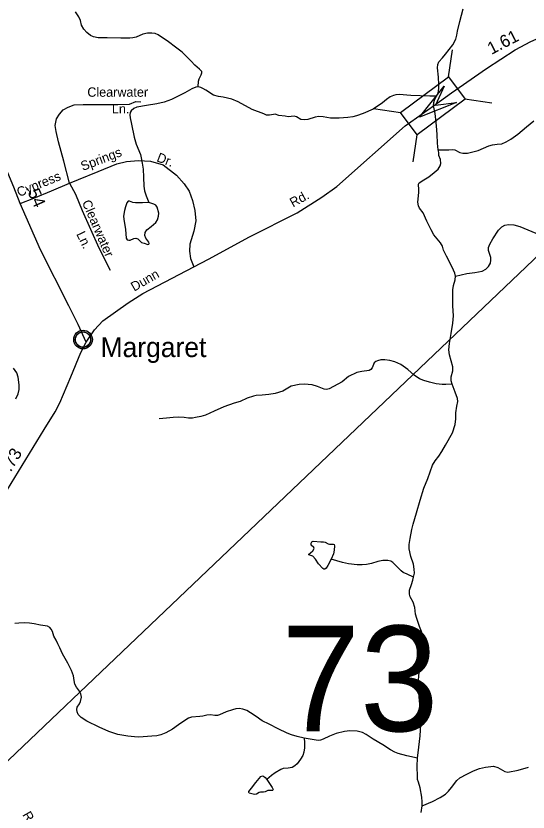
# Model space of a CAD drawing. Extents: x 2126262 to 2293712, y 749403 to 919119.
# Drawn here: x 2229493 to 2234672, y 827636 to 835686 of the extents above; entities that cross this region are included whole.
import ezdxf

# ---------------------------------------------------------------- set-up
doc = ezdxf.new("R2010")
doc.units = 0
for name, color, linetype in [('Exist Civil Demographics Community CELL', 7, 'Continuous'), ('Exist Civil Demographics Community Label', 7, 'Continuous'), ('Exist Hydrographic Creek Single Shore', 7, 'Continuous'), ('Exist Hydrographic Misc Water Feature', 7, 'Continuous'), ('Exist Hydrographic Pond Under 1500 Sq Ft', 7, 'Continuous'), ('Exist Road Non-System Type 51', 7, 'Continuous'), ('Exist Road Non-System Type 51 Label', 7, 'Continuous'), ('Exist Road Secondary Mileage Hundredths English Label', 7, 'Continuous'), ('Exist Road Secondary Structure Standard Bridge Attributed CELL', 7, 'Continuous'), ('Exist Road Secondary Structure Standard Bridge CELL', 7, 'Continuous'), ('Exist Road Secondary Structure Standard Bridge Number Label', 7, 'Continuous'), ('Exist Road Secondary Type 51 Attributed', 7, 'Continuous'), ('Exist Road Secondary Type 51 Label', 7, 'Continuous'), ('Exist Utilities Electrical Transmission Line', 7, 'Continuous')]:
    doc.layers.add(name, color=color, linetype=linetype)

msp = doc.modelspace()

# ---------------------------------------------------------------- linework, layer by layer
at = {"layer": 'Exist Civil Demographics Community CELL'}
msp.add_lwpolyline([(2230094.2, 832426.1), (2230095.2, 832431.7), (2230097, 832438.2), (2230099.9, 832445.4), (2230102.8, 832451.2), (2230106.1, 832456.9), (2230109.9, 832462), (2230113.9, 832466.4), (2230118.5, 832471), (2230124, 832475.6), (2230129.4, 832479.3), (2230134.3, 832482.1), (2230139.3, 832484.6), (2230144.8, 832486.9), (2230150.4, 832488.7), (2230154.8, 832489.8), (2230159.6, 832490.6), (2230163.7, 832491.3), (2230170.1, 832491.6), (2230174.5, 832491.5), (2230180.2, 832491.2), (2230185.1, 832490.5), (2230190, 832489.5), (2230195, 832488.1), (2230200.2, 832486.1), (2230206.8, 832483.2), (2230213.1, 832479.7), (2230218.2, 832476.2), (2230223.3, 832472.2), (2230226.6, 832469), (2230230.8, 832464.6), (2230234.6, 832460), (2230237.7, 832455.4), (2230240.8, 832450.4), (2230243.3, 832445.2), (2230245.3, 832440.2), (2230246.9, 832435.2), (2230248.2, 832430.6), (2230249.3, 832424.5), (2230249.9, 832419.8), (2230250.1, 832413.8), (2230250, 832408), (2230249.4, 832402.3), (2230248.5, 832396.9), (2230246.8, 832390.7), (2230244.9, 832384.9), (2230242.6, 832379.8), (2230239.5, 832373.8), (2230236.2, 832368.5), (2230232.7, 832363.8), (2230228.5, 832359), (2230223.2, 832354.1), (2230218.2, 832350), (2230213.2, 832346.5), (2230208.9, 832344), (2230202.1, 832340.8), (2230194.9, 832338.1), (2230189, 832336.6), (2230182.4, 832335.3), (2230177.9, 832334.8), (2230173.4, 832334.6), (2230167.9, 832334.6), (2230163.6, 832335), (2230157.9, 832335.7), (2230152, 832337), (2230147.4, 832338.3), (2230142.3, 832340.2), (2230137.7, 832342.2), (2230133.8, 832344.4), (2230127, 832348.5), (2230121.4, 832352.8), (2230116.5, 832357.3), (2230112, 832362.1), (2230108.8, 832366.1), (2230105.8, 832370.3), (2230101.8, 832377.4), (2230100, 832380.9), (2230098.3, 832384.9), (2230095.7, 832393.1), (2230094.2, 832400.2), (2230093.5, 832405.3), (2230093.2, 832411.6), (2230093.1, 832416.3), (2230093.7, 832422.8)], close=True, dxfattribs=at)
for centre, radius in [((2230171.8, 832413.7), 94.3), ((2230171.5, 832413.9), 76.7)]:
    msp.add_circle(centre, radius, dxfattribs=at)
at = {"layer": 'Exist Hydrographic Creek Single Shore'}
for points in [[(2233747.4, 834874.3), (2233761.3, 834904.3), (2233771.1, 834952.1), (2233771.1, 834993.4), (2233766.8, 835066.2), (2233755.9, 835162.9), (2233758.1, 835194.4), (2233767.8, 835221.5), (2233808, 835262.8), (2233837.3, 835298), (2233911.1, 835394.7), (2233940.5, 835450.1), (2233950.2, 835492.4), (2233958.9, 835533.7), (2233982.8, 835628.8), (2234016.4, 835757)], [(2233763.9, 834330.9), (2233756.1, 834399.1), (2233751.8, 834486), (2233745.3, 834575.6), (2233733.3, 834698.4), (2233714, 834777.6), (2233717.8, 834810.8), (2233729.2, 834843.8), (2233747.4, 834874.3)], [(2233937.4, 833055.7), (2233931.1, 833085.6), (2233905.1, 833145.4), (2233847.5, 833258.4), (2233817.1, 833318.1), (2233805.2, 833358.3), (2233787.8, 833393.5), (2233720.5, 833471.7), (2233691.2, 833523.8), (2233648.9, 833611.8), (2233609.8, 833693.8), (2233573.9, 833742.7), (2233563.1, 833767.7), (2233557.7, 833804.6), (2233566.3, 833900.2), (2233566.3, 833929.5), (2233563.1, 833984.9), (2233571.8, 833998), (2233617.4, 834028.4), (2233668.4, 834061), (2233723.8, 834103.3), (2233761.8, 834138.1), (2233784.6, 834169.1), (2233790, 834195.1), (2233785.6, 834234.2), (2233770.4, 834275.5), (2233768.3, 834305.9), (2233763.9, 834330.9)], [(2233903.5, 831962.6), (2233895.1, 831995.1), (2233895.1, 832037.4), (2233911.4, 832097.2), (2233911.4, 832137.9), (2233895.1, 832198.7), (2233876.6, 832259.6), (2233870.1, 832310.6), (2233877.7, 832374.7), (2233895.1, 832475.7), (2233912.4, 832578.3), (2233919, 832655.4), (2233910.3, 832754.2), (2233911.4, 832834.6), (2233910.3, 832915.5), (2233917.9, 832960.1), (2233935.2, 833017.6), (2233937.4, 833055.7)], [(2233514.1, 830011.7), (2233523.6, 830051.4), (2233521.4, 830093.7), (2233513.8, 830142.6), (2233487.8, 830220.8), (2233470.4, 830297.9), (2233470.4, 830340.3), (2233480.2, 830403.3), (2233495.4, 830492.7), (2233510.6, 830545.9), (2233544.2, 830662.2), (2233580, 830791), (2233618, 830912.6), (2233657.1, 831009.3), (2233707, 831143.4), (2233730.9, 831187.9), (2233770, 831235.7), (2233800.4, 831281.3), (2233837.3, 831346.5), (2233909, 831472.1), (2233936.1, 831553.5), (2233942.6, 831613.3), (2233941.5, 831673), (2233951.3, 831741), (2233962.2, 831788.8), (2233957.8, 831818.1), (2233935, 831882.2), (2233903.5, 831962.6)], [(2233553, 828180.6), (2233566.2, 828292.7), (2233579.3, 828406.7), (2233586.9, 828523.5), (2233585.8, 828584.3), (2233579.3, 828688.6), (2233569.5, 828800.5), (2233565.2, 828960.6), (2233568.4, 829020.3), (2233578.2, 829070.1), (2233611.8, 829138.5), (2233629.2, 829186.3), (2233640.1, 829230.8), (2233641.1, 829277.5), (2233631.4, 829339.5), (2233595.6, 829461.5), (2233574.9, 829512.6), (2233545.6, 829595.2), (2233534.8, 829638.6), (2233527.2, 829703.8), (2233509.8, 829758.6), (2233478.3, 829814), (2233472.9, 829841.2), (2233474, 829881.4), (2233494.6, 829937.9), (2233505.4, 829982.4), (2233514.1, 830011.7)], [(2233601.8, 827698.4), (2233601.9, 827741.2), (2233597.5, 827786.8), (2233581.2, 827882.4), (2233562.8, 827937.8), (2233555.2, 827964.9), (2233553, 827993.2), (2233548.7, 828101.3), (2233553, 828180.6)], [(2233601.8, 827698.4), (2233704.9, 827741.8), (2233784.2, 827783.1), (2233838.4, 827817.8), (2233868.8, 827849.3), (2233899.2, 827886.3), (2233952.4, 827955.8), (2233981.7, 827983), (2234053.4, 828021), (2234118.5, 828053.6), (2234180.4, 828077.5), (2234240.1, 828089.4), (2234320.9, 828099.7), (2234367.6, 828087.8), (2234438.1, 828045.4), (2234466.3, 828040), (2234571.7, 828059.5), (2234675.9, 828088.9)], [(2233590.9, 827633.2), (2233601.8, 827698.4)]]:
    msp.add_lwpolyline(points, dxfattribs=at)
at = {"layer": 'Exist Hydrographic Misc Water Feature'}
for points in [[(2231336.5, 834969.3), (2231340.9, 835027.9), (2231346.3, 835051.8), (2231366.9, 835089.9), (2231373.4, 835109.4), (2231372.3, 835123.1), (2231349.5, 835148.1), (2231303.9, 835187.2), (2231264.9, 835228.5), (2231174.8, 835318.6), (2231106.9, 835371.3), (2231035.3, 835425.6), (2230932.1, 835496.2), (2230901.7, 835508.2), (2230867, 835512.5), (2230822.5, 835510.3), (2230776.9, 835500.6), (2230707.4, 835472.3), (2230677, 835463.6), (2230645.5, 835460.4), (2230554.3, 835462.5), (2230414.9, 835463.6), (2230323.7, 835464.7), (2230278.1, 835474.5), (2230245.6, 835488.6), (2230210.8, 835517.9), (2230181.5, 835552.7), (2230157.6, 835591.8), (2230146.8, 835640.7), (2230129.4, 835677.6), (2230096.9, 835728.7)], [(2231336.5, 834969.3), (2231312.7, 834964.5), (2231272.6, 834950.4), (2231200.9, 834910.2), (2231066.3, 834841.8), (2230992.5, 834814.6), (2230918.7, 834796.1), (2230813.9, 834780.9), (2230716.2, 834764.6), (2230684.7, 834750.5), (2230657.6, 834727.7), (2230648.9, 834710.3), (2230645.6, 834686.4), (2230648.9, 834656), (2230663, 834591.9), (2230688, 834461.3), (2230709.7, 834390.6), (2230752, 834285.3), (2230758.5, 834252.7), (2230768.3, 834198.4), (2230780.2, 834137.2), (2230782.4, 834054.7), (2230786.8, 833964.5), (2230794.4, 833917.8), (2230810.6, 833868.9), (2230837.8, 833799.4)], [(2233747.4, 834874.3), (2233680.1, 834875), (2233485.8, 834881.5), (2233368.6, 834890.2), (2233333.8, 834889.1), (2233311, 834881.5), (2233277.4, 834868.5), (2233240.5, 834842.4), (2233198.9, 834807.7), (2233105.5, 834744.7), (2233005.6, 834699), (2232937.2, 834675.1), (2232901.4, 834665.4), (2232850.4, 834659.9), (2232762.8, 834652.6), (2232673.8, 834653.7), (2232598.9, 834665.7), (2232556.5, 834667.9), (2232517.4, 834661.3), (2232444.7, 834639.6), (2232406.7, 834635.3), (2232374.1, 834640.7), (2232331.8, 834666.8), (2232307.9, 834674.4), (2232244.9, 834666.8), (2232215.6, 834671.1), (2232152.3, 834678.7), (2232115.4, 834691.8), (2232098.1, 834690.7), (2232056.8, 834682), (2232027.5, 834682), (2232001.4, 834696.1), (2231883.1, 834741.7), (2231742, 834818.8), (2231677.4, 834844.4), (2231589.5, 834863.9), (2231540.6, 834870.4), (2231490.7, 834885.6), (2231413.6, 834935.6), (2231383.2, 834954.1), (2231362.6, 834962.8), (2231336.5, 834969.3)], [(2233763.9, 834330.9), (2233807.4, 834333.1), (2233871.4, 834330.9), (2233911.6, 834336.3), (2233930, 834333.1), (2233983.2, 834303.7), (2234012.5, 834297.2), (2234058.1, 834299.4), (2234166.7, 834326.6), (2234274.2, 834373.3), (2234313.2, 834383), (2234359.9, 834388.5), (2234407.3, 834394.6), (2234451.8, 834411.9), (2234497.4, 834441.3), (2234567.9, 834490.1), (2234657, 834565.1), (2234729.7, 834624.8)], [(2233937.4, 833055.7), (2234054.2, 833082.5), (2234132.4, 833093.4), (2234207.3, 833106.4), (2234244.2, 833125.9), (2234271.3, 833152), (2234290.9, 833186.8), (2234296.3, 833216.1), (2234295.2, 833243.3), (2234272.4, 833316), (2234272.4, 833344.3), (2234285.5, 833379), (2234316.9, 833432.3), (2234373.4, 833519.8), (2234404.9, 833554.6), (2234437.4, 833572), (2234473.3, 833576.3), (2234527.5, 833573), (2234587.3, 833556.7), (2234751.7, 833488.3)], [(2233903.5, 831962.6), (2233840.6, 831959.9), (2233803.7, 831959.9), (2233742.9, 831967.5), (2233676.6, 831983.8), (2233619.1, 832000.1), (2233573.5, 832017.5), (2233521.4, 832053.3), (2233455.2, 832109.8), (2233384.2, 832160.8), (2233325.6, 832188), (2233275.6, 832203.2), (2233223.5, 832209.7), (2233182.3, 832208.6), (2233149.7, 832199.9), (2233133.4, 832192.3), (2233117.1, 832178.2), (2233096.5, 832128.2), (2233082.4, 832109.8), (2233063.9, 832101.1), (2232990.1, 832092.4), (2232941.3, 832079.4), (2232855.5, 832040.3), (2232790.4, 831988.1), (2232749.8, 831964.2), (2232659.7, 831915.3), (2232632.5, 831909.9), (2232609.7, 831912.1), (2232541.3, 831939.2), (2232487, 831955.5), (2232406.7, 831964.2), (2232356.8, 831959.9), (2232276.4, 831942.5), (2232192.2, 831891.4), (2232112.9, 831867.5), (2232048.9, 831859.9), (2231982.7, 831851.3), (2231923, 831848.4), (2231895.8, 831841.9), (2231831.8, 831821.3), (2231761.2, 831788.7), (2231700.9, 831770.2), (2231594.6, 831733.3), (2231499, 831689.8), (2231454.5, 831669.2), (2231411.1, 831650.7), (2231362.2, 831636.6), (2231309, 831624.7), (2231280.3, 831619.2), (2231236.8, 831619.2), (2231193.4, 831625.8), (2231133.7, 831627.9), (2231081.6, 831626.8), (2231016.5, 831618.2), (2230941.6, 831612.7)], [(2233514.1, 830011.7), (2233447.9, 830040.5), (2233409.9, 830059), (2233387.1, 830075.3), (2233340.4, 830122), (2233303.5, 830160), (2233284, 830173), (2233252.5, 830181.7), (2233202.6, 830179.5), (2233151.5, 830169.8), (2233088.2, 830151.3), (2233039.4, 830140.4), (2232994.9, 830136.1), (2232943.9, 830137.2), (2232857, 830145.9), (2232794, 830158.9), (2232680.1, 830192.6)], [(2232406.5, 828382.1), (2232336.7, 828400.6), (2232279.2, 828416.9), (2232236.8, 828433.2), (2232145.6, 828477.8), (2232053.4, 828524.5), (2231981.7, 828559.2), (2231920.9, 828601.6), (2231866.6, 828640.7), (2231828.1, 828663.1), (2231789, 828676.1), (2231749.9, 828682.6), (2231717.4, 828681.5), (2231681.5, 828670.7), (2231619.6, 828648.9), (2231552.3, 828619.6), (2231532.8, 828614.2), (2231504.6, 828614.2), (2231459, 828618.5), (2231422.1, 828617.4), (2231383, 828607.7), (2231352.6, 828601.1), (2231269, 828594.6), (2231239.7, 828585.9), (2231201.7, 828562), (2231137.6, 828519.7), (2231076.4, 828475.6), (2231008, 828438.6), (2230957, 828418), (2230919, 828408.2), (2230869.1, 828402.8), (2230736.6, 828395.2), (2230693.2, 828397.4), (2230623.7, 828405), (2230524.5, 828422.4), (2230433.3, 828451.7), (2230333.4, 828495.1), (2230208.6, 828557), (2230154.3, 828591.8), (2230122.8, 828623.3), (2230110.9, 828649.4), (2230107.6, 828672.2), (2230112, 828697.5), (2230135.8, 828731.2), (2230147.8, 828755.1), (2230155.4, 828798.5), (2230148.9, 828833.3), (2230136.9, 828860.4), (2230105.4, 828899.5), (2230088.1, 828931), (2230082.6, 828968), (2230074, 829012.5), (2230055.5, 829069.5), (2230017.5, 829143.4), (2229964.3, 829236.8), (2229937.2, 829296.6), (2229917.6, 829338.9), (2229899.7, 829374.3), (2229876.9, 829413.4), (2229863.9, 829462.3), (2229849.8, 829487.3), (2229834.6, 829501.4), (2229812.9, 829514.5), (2229789, 829519.9), (2229742.3, 829526.4), (2229679.3, 829540.5), (2229629.4, 829548.1), (2229584.9, 829550.3), (2229524.1, 829548.1), (2229481.8, 829543.8)], [(2233553, 828180.6), (2233446, 828205.5), (2233357, 828229.4), (2233325.5, 828241.4), (2233282, 828264.2), (2233202.8, 828317.4), (2233106.2, 828373.9), (2233035.1, 828422.2), (2232998.2, 828441.8), (2232942.8, 828455.9), (2232869, 828457), (2232815.8, 828451.6), (2232730, 828432), (2232662.7, 828403.8), (2232598.7, 828372.3), (2232571.5, 828362.5), (2232548.7, 828360.3), (2232507.5, 828367.9), (2232406.5, 828382.1)], [(2232406.5, 828382.1), (2232410.3, 828339.1), (2232410.3, 828285.9), (2232404.9, 828241.4), (2232392.9, 828208.8), (2232371.2, 828171.9), (2232336.5, 828125.2), (2232313.7, 828103.4), (2232287.6, 828088.2), (2232245.3, 828080.6), (2232195.3, 828076.3), (2232170.4, 828067.6), (2232113.9, 828032.8), (2232078.1, 828005.7), (2232030.3, 827964.4)]]:
    msp.add_lwpolyline(points, dxfattribs=at)
for points in [[(2232680.1, 830192.6), (2232647.5, 830128.5), (2232631.2, 830101.3), (2232616, 830091.6), (2232606.2, 830091.6), (2232595.4, 830100.3), (2232554.1, 830145.9), (2232521.6, 830194.8), (2232495.5, 830223), (2232456.4, 830237.1), (2232455.3, 830244.7), (2232470.5, 830258.8), (2232495.5, 830277.3), (2232508.5, 830300.1), (2232505.3, 830311), (2232479.2, 830334.9), (2232477.1, 830354.4), (2232484.7, 830369.6), (2232497.7, 830375.1), (2232574.8, 830369.6), (2232604.1, 830369.6), (2232621.4, 830364.2), (2232649.7, 830349), (2232664.9, 830345.7), (2232701.8, 830345.7), (2232710.5, 830341.4), (2232715.9, 830327.3), (2232711.5, 830284.9), (2232702.9, 830248)], [(2232030.3, 827964.4), (2232058.8, 827926.7), (2232083.7, 827886.5), (2232093.5, 827863.7), (2232092.4, 827859.4), (2232085.9, 827855), (2232054.4, 827856.1), (2232039.2, 827853.9), (2232014.3, 827839.8), (2231995.8, 827836.6), (2231967.6, 827838.7), (2231951.3, 827835.5), (2231926.3, 827818.1), (2231904.6, 827814.8), (2231851.4, 827826.8), (2231848.2, 827834.4), (2231849.3, 827845.2), (2231874.2, 827877.8), (2231918.7, 827935.4), (2231969.8, 827996.2), (2231986, 828001.7), (2231995.8, 827998.4), (2232013.2, 827985.4)]]:
    msp.add_lwpolyline(points, close=True, dxfattribs=at)
at = {"layer": 'Exist Hydrographic Pond Under 1500 Sq Ft'}
msp.add_lwpolyline([(2230837.8, 833799.4), (2230772.6, 833797.7), (2230703.2, 833797.7), (2230676, 833799.8), (2230640.2, 833812.9), (2230629.3, 833811.8), (2230616.3, 833797.7), (2230600, 833756.4), (2230592.4, 833717.3), (2230581.6, 833663), (2230582.7, 833631.5), (2230601.1, 833527.2), (2230606.5, 833440.3), (2230618.5, 833424), (2230635.9, 833417.5), (2230648.9, 833418.6), (2230685.8, 833436), (2230705.3, 833438.1), (2230727, 833432.7), (2230761.8, 833395.8), (2230791.1, 833387.1), (2230826.9, 833375.1), (2230835.6, 833377.3), (2230840, 833386), (2230835.6, 833399), (2230805.2, 833440.3), (2230797.6, 833467.5), (2230800.9, 833495.7), (2230818.2, 833523.9), (2230861.7, 833557.6), (2230908.3, 833596.7), (2230925.7, 833623.9), (2230935.5, 833660.8), (2230936.6, 833693.4), (2230921.4, 833753.1), (2230907.3, 833771.6), (2230887.7, 833783.6)], close=True, dxfattribs=at)
msp.add_lwpolyline([(2229492.2, 831814.8), (2229516.1, 831864.8), (2229524.7, 831910.4), (2229525.8, 831957.1), (2229516.1, 832035.3), (2229500.9, 832076.6), (2229469.4, 832123.3)], dxfattribs=at)
at = {"layer": 'Exist Road Non-System Type 51'}
for points in [[(2230034.7, 833996.2), (2229978.2, 834219), (2229923.7, 834411.7), (2229898.6, 834516.8), (2229888.9, 834578.2), (2229902.8, 834645.2), (2229933.5, 834692.7), (2229971.2, 834736), (2230020, 834762.5), (2230081.4, 834786.3), (2230173.5, 834791.8), (2230317.2, 834791.8), (2230523.3, 834791.8), (2230640.5, 834793.2), (2230706.1, 834821.2), (2230756.3, 834817)], [(2230034.7, 833996.2), (2230126.8, 834032.3), (2230324.9, 834111.9), (2230513.2, 834191.5), (2230610.4, 834213.6), (2230731.8, 834224.8), (2230854.6, 834216.4), (2230983, 834180.1), (2231116.3, 834075.8), (2231193, 833987.8), (2231243.3, 833913.8), (2231279.5, 833818.9), (2231303.3, 833718.3), (2231311.6, 833614.4), (2231293.5, 833511), (2231278.1, 833465), (2231251.6, 833378.4), (2231248.8, 833306.4), (2231260, 833233.8), (2231293.1, 833148.3)], [(2229535.9, 833788.9), (2229674, 833843.3), (2229854, 833918.7), (2230034.7, 833996.2)], [(2230034.7, 833996.2), (2230097.1, 833883.5), (2230162.6, 833718.7), (2230332.6, 833342.7), (2230447, 833117)]]:
    msp.add_lwpolyline(points, dxfattribs=at)
at = {"layer": 'Exist Road Secondary Structure Standard Bridge Attributed CELL'}
msp.add_lwpolyline([(2233946.7, 834811.1), (2233574.8, 834663.8), (2233823.2, 834977.3), (2233735.4, 834783.1)], close=True, dxfattribs=at)
at = {"layer": 'Exist Road Secondary Structure Standard Bridge CELL'}
for p, q in [((2233868.7, 835070.6), (2233909, 835343.6)), ((2234033.2, 834849), (2234306.2, 834808.7)), ((2233109.6, 834751.7), (2233382.6, 834711.3)), ((2233510.6, 834211.6), (2233550.9, 834484.6))]:
    msp.add_line(p, q, dxfattribs=at)
msp.add_lwpolyline([(2233382.6, 834711.3), (2233867.9, 835071.7), (2234036.2, 834845), (2233550.9, 834484.6)], close=True, dxfattribs=at)
at = {"layer": 'Exist Road Secondary Type 51 Attributed'}
for points in [[(2233714, 834777.6), (2233896.5, 834907), (2234253, 835156.3), (2234541.1, 835344.1), (2234700.2, 835426.5), (2234989.7, 835555.6), (2235203.1, 835615.7), (2235360.1, 835648.5), (2235441, 835647.1), (2235566.6, 835615), (2235711.7, 835536.8), (2235884.7, 835436.2), (2236022.1, 835353.2), (2236112.8, 835326.6), (2236249.5, 835321), (2236396, 835332.2), (2236748.3, 835365), (2236957.6, 835386), (2237062.2, 835398.5), (2237169.7, 835391.6), (2237289.6, 835362.2), (2237463.3, 835321), (2237613.7, 835279.4)], [(2230202.1, 832387.6), (2230123.3, 832565.6), (2230029.8, 832755.6), (2229740.3, 833321.8), (2229535.9, 833788.9), (2229473.1, 833953.6), (2229376.1, 834180.6), (2229292.4, 834388.6), (2229253.4, 834568.8), (2229220.6, 834727.2), (2229205.2, 834859.9), (2229198, 835019.5)], [(2230202.1, 832387.6), (2230288.6, 832513.6), (2230373, 832602.3), (2230627.6, 832784.5), (2230775.5, 832880.9), (2231439.6, 833227.2), (2231854.7, 833451.3), (2232336.7, 833696.3), (2232585.8, 833853.4), (2232736.4, 833961), (2233428.4, 834575.4), (2233714, 834777.6)], [(2228933.7, 828851.4), (2228923.9, 828921.3), (2228904.4, 829065.1), (2228893.9, 829313), (2228889.7, 829521), (2228892.5, 829727.7), (2228932.3, 829838.7), (2228983.9, 829990.9), (2229071.8, 830199), (2229145, 830372.8), (2229228.1, 830557.8), (2229334.1, 830775.7), (2229482.7, 831017.9), (2229779.2, 831506), (2229889.4, 831683.3), (2229938.2, 831774.1), (2230047.7, 832035.9), (2230148.2, 832281.7), (2230202.1, 832387.6)]]:
    msp.add_lwpolyline(points, dxfattribs=at)
at = {"layer": 'Exist Utilities Electrical Transmission Line'}
msp.add_lwpolyline([(2258589.5, 855961.6), (2224042.3, 823040.9), (2221931.1, 819772.5), (2221268.6, 818725.6), (2220543, 817556.7), (2219765.7, 816313.7), (2218840.6, 814848.5), (2217782.2, 813143.1), (2216956.9, 811828.2)], dxfattribs=at)

# ---------------------------------------------------------------- texts
at = {"layer": 'Exist Civil Demographics Community Label'}
msp.add_text('Margaret', height=200, dxfattribs=at).set_placement((2230348.8, 832236.9))
at = {"layer": 'Exist Road Non-System Type 51 Label'}
for s, p in [('Clearwater', (2230215.2, 834868.9)), ('Ln.', (2230463.9, 834699.7))]:
    msp.add_text(s, height=95, dxfattribs=at).set_placement(p)
for s, rotation, p in [('Springs', 20.87333, (2230169.9, 834118.6)), ('Dr.', 338.91938, (2230909.1, 834218.5)), ('Cypress', 22.27508, (2229525.4, 833854.4)), ('Clearwater', 293.38605, (2230158.5, 833801.7)), ('Ln.', 295.80903, (2230101.7, 833481.1))]:
    msp.add_text(s, height=95, rotation=rotation, dxfattribs=at).set_placement(p)
at = {"layer": 'Exist Road Secondary Mileage Hundredths English Label'}
for s, rotation, p in [('1.61', 27.45658, (2234301.4, 835291.7)), ('.54', 293.63372, (2229590.9, 833949.9)), ('.73', 58.72162, (2229440.5, 831068.9))]:
    msp.add_text(s, height=125, rotation=rotation, dxfattribs=at).set_placement(p)
at = {"layer": 'Exist Road Secondary Structure Standard Bridge Number Label'}
msp.add_text('73', height=1066.27, dxfattribs=at).set_placement((2232179.6, 828454.3))
at = {"layer": 'Exist Road Secondary Type 51 Label'}
for s, rotation, p in [('Rd.', 28.93733, (2232294.8, 833748.9)), ('Dunn', 29.9148, (2230689.1, 832897.7)), ('Rd.', 299.44958, (2229555.3, 827610))]:
    msp.add_text(s, height=95, rotation=rotation, dxfattribs=at).set_placement(p)

doc.saveas('drawing.dxf')
